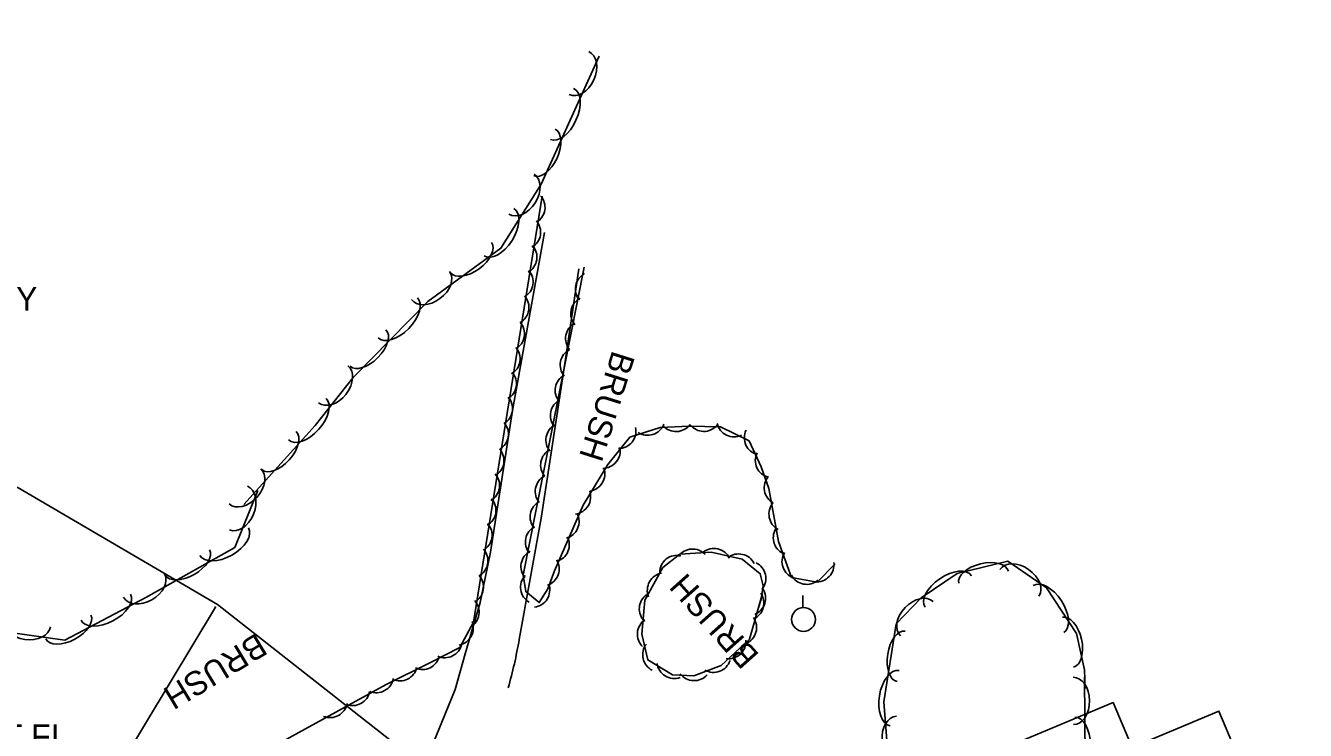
# Model space of a CAD drawing. Extents: x 954793 to 988390, y 1867850 to 1924428.
# Drawn here: x 966179.6 to 966447.8, y 1898078.6 to 1898226.2 of the extents above; entities that cross this region are included whole.
import ezdxf

# ---------------------------------------------------------------- set-up
doc = ezdxf.new("R2010")
doc.units = 0
for name, color, linetype in [('S_BUILDING', 7, 'Continuous'), ('S_DRIVEWAY', 7, 'Continuous'), ('S_FENCE_ANNOT', 7, 'Continuous'), ('S_SIDE_DRAIN_ANNOT', 7, 'Continuous'), ('S_TREE', 7, 'Continuous'), ('S_TREE_ANNOT', 7, 'Continuous'), ('S_UTILITY_POLE', 7, 'Continuous'), ('S_UTL_PT_SYM', 7, 'Continuous'), ('S_WATER_UTILITIES', 7, 'Continuous')]:
    doc.layers.add(name, color=color, linetype=linetype)

msp = doc.modelspace()

# ---------------------------------------------------------------- linework, layer by layer
at = {"layer": 'S_BUILDING'}
msp.add_lwpolyline([(966380.53, 1898073.09), (966410.84, 1898001.1), (966447.83, 1898016.67), (966441.39, 1898031.98), (966431.18, 1898027.68), (966419.99, 1898054.25), (966432.27, 1898059.42), (966433.82, 1898055.74), (966439.93, 1898058.31), (966429.69, 1898082.62), (966411.5, 1898074.97), (966407.51, 1898084.44)], close=True, dxfattribs=at)
at = {"layer": 'S_DRIVEWAY'}
for points in [[(966288.37, 1898182.82), (966281.68, 1898145.57), (966277.05, 1898115.87), (966274.87, 1898105.32), (966271.76, 1898094.59), (966269.6, 1898087.12), (966265.6, 1898077.2), (966261, 1898067.2), (966255.04, 1898058.25), (966250.33, 1898050.95)], [(966283.06, 1898097.63), (966287.63, 1898123.02), (966292.73, 1898156.32), (966295.56, 1898175.23)]]:
    msp.add_lwpolyline(points, dxfattribs=at)
msp.add_ellipse((966190.64, 1898111.58), major_axis=(48.6, 82.71), ratio=0.9703, start_param=4.974295, end_param=5.083475, dxfattribs=at)
at = {"layer": 'S_TREE'}
for points in [[(966228.3, 1898128.84), (966223.42, 1898116.9), (966204.82, 1898106.4), (966187.84, 1898097.45), (966175.86, 1898099.12), (966164.34, 1898105.51), (966160.26, 1898105.79), (966159.93, 1898097.84), (966166.23, 1898085.79), (966173.09, 1898070.33), (966172.31, 1898059.76), (966166.41, 1898050.47), (966162.96, 1898047.23), (966147.35, 1898043.44), (966139.53, 1898053.09), (966026.69, 1898192.02), (965907.53, 1898329.01), (965824.15, 1898434.06)], [(966299.81, 1898219.77), (966287.67, 1898192.97), (966279.22, 1898179.56), (966263.93, 1898168.4), (966248.25, 1898152.49), (966240.31, 1898142.44), (966225.33, 1898125.87)], [(966287.9, 1898190.48), (966273.3, 1898100.42)], [(966349.27, 1898113.47), (966345.48, 1898109.59), (966340.14, 1898110.61), (966337.42, 1898118.15), (966335.36, 1898129.21), (966333.8, 1898133.75), (966331.24, 1898139.24), (966325.25, 1898142.13), (966318.66, 1898142.26), (966312.6, 1898141.98), (966306.27, 1898139.97), (966301.65, 1898134.26), (966296.43, 1898125.73), (966290.42, 1898111.96), (966289.08, 1898108.24), (966287.25, 1898105.33), (966284.43, 1898107.63), (966283.91, 1898111.07), (966296.65, 1898175.61)], [(966334.02, 1898107.21), (966331.32, 1898097.67), (966325.4, 1898092.15), (966319.68, 1898089.99), (966315.21, 1898090.17), (966310.01, 1898093.33), (966308.78, 1898098.75), (966309.38, 1898105.86), (966313.19, 1898112.67), (966316.74, 1898115.47), (966323.26, 1898115.91), (966329.8, 1898114.41), (966333.58, 1898111.37), (966334.16, 1898108.84), (966333.8, 1898106.09), (966333.22, 1898104.21)], [(966401.53, 1898089.72), (966401.7, 1898072.63), (966403.2, 1898054.02), (966404.95, 1898039.22), (966405.66, 1898025.82), (966401.24, 1898012.82), (966394.58, 1898004.45), (966387.09, 1898003.56), (966382.82, 1898006.02), (966380.58, 1898009.12), (966373.29, 1898025.37), (966363.17, 1898056.67), (966360.41, 1898072.89), (966359.48, 1898084.55), (966362.07, 1898100.89), (966367.27, 1898106.33), (966374.83, 1898111.46), (966385.44, 1898114.04), (966393.6, 1898108.46), (966399.86, 1898098.84), (966401.55, 1898091.22), (966401.68, 1898087.37)], [(966273.49, 1898101.21), (966270.62, 1898095.96), (966264.32, 1898092.75), (966255.14, 1898088.21), (966211.6, 1898064.22), (966200.58, 1898060.35), (966189.69, 1898054.16), (966187, 1898050.56), (966179.63, 1898039.2), (966173.32, 1898034.55), (966169.39, 1898033.24), (966165.04, 1898038.87), (966161.13, 1898042.79), (966153.15, 1898051.77)]]:
    msp.add_lwpolyline(points, dxfattribs=at)
for centre, start, end in [((966298.47, 1898171.05), 118.0303, 219.6272), ((966297.51, 1898165.86), 118.0303, 219.6272), ((966296.41, 1898160.64), 118.0303, 219.6272), ((966295.28, 1898155.1), 118.0303, 219.6272), ((966294.23, 1898149.77), 118.0303, 219.6272), ((966293.23, 1898144.56), 118.0303, 219.6272), ((966328.09, 1898143.67), 193.4443, 295.0413), ((966292.28, 1898139.36), 118.0303, 219.6272), ((966303.87, 1898141.24), 270.2847, 11.8816), ((966309.98, 1898144.02), 236.7606, 338.3575), ((966315.93, 1898144.8), 221.8696, 323.4665), ((966321.75, 1898144.83), 218.0865, 319.6834), ((966333.88, 1898139.87), 154.2405, 255.8375), ((966300.57, 1898137.09), 270.2847, 11.8816), ((966291.18, 1898134.14), 118.0303, 219.6272), ((966336.18, 1898135.12), 154.2405, 255.8375), ((966297.36, 1898132.29), 277.7139, 19.3108), ((966290.05, 1898128.61), 118.0303, 219.6272), ((966338.04, 1898129.4), 139.7397, 241.3366), ((966294.39, 1898127.49), 277.7139, 19.3108), ((966288.99, 1898123.27), 118.0303, 219.6272), ((966339.04, 1898123.84), 139.7397, 241.3366), ((966291.96, 1898122.33), 285.6297, 27.2266), ((966288, 1898118.06), 118.0303, 219.6272), ((966289.92, 1898117.46), 285.6297, 27.2266), ((966339.94, 1898118.91), 148.9989, 250.5958), ((966287.05, 1898112.86), 118.0303, 219.6272), ((966319.39, 1898112.91), 43.0402, 144.6371), ((966323.86, 1898113.04), 26.3109, 127.9078), ((966287.79, 1898112.41), 289.3626, 30.9596), ((966316.14, 1898111.61), 77.4248, 179.0217), ((966329.04, 1898111.89), 26.3109, 127.9078), ((966331.11, 1898110.39), 322.004, 63.6009), ((966341.77, 1898113.93), 148.9989, 250.5958), ((966345.4, 1898113.31), 264.8588, 6.4557), ((966286.98, 1898108.53), 137.7959, 239.3928), ((966313.54, 1898107.91), 99.9527, 201.5496), ((966343.31, 1898112.79), 208.4254, 310.0223), ((966285.82, 1898107.98), 277.1431, 18.74), ((966331.05, 1898106.22), 291.9622, 33.5591), ((966311.86, 1898104.02), 124.3957, 225.9926), ((966330.69, 1898105.22), 293.4172, 35.0141), ((966269.8, 1898100.01), 280.5832, 22.1801), ((966311.45, 1898098.73), 124.3957, 225.9926), ((966329.17, 1898100.1), 293.4172, 35.0141), ((966326.93, 1898097.21), 262.1753, 3.7722), ((966267.44, 1898097.41), 246.1976, 347.7945), ((966312.57, 1898094.41), 142.0398, 243.6367), ((966262.8, 1898094.96), 245.4828, 347.0797), ((966315.54, 1898093.08), 187.8839, 289.4809), ((966323.79, 1898094.35), 239.8455, 341.4424), ((966253.09, 1898090.09), 248.0563, 349.6532), ((966258.06, 1898092.58), 245.4828, 347.0797), ((966319.72, 1898092.62), 217.0014, 318.5983), ((966248.13, 1898087.39), 248.0563, 349.6532), ((966243.42, 1898084.88), 248.0563, 349.6532)]:
    msp.add_arc(centre, 3.64, start, end, dxfattribs=at)
for centre, major_axis, ratio, start_param, end_param in [((966295.6, 1898216.24), (2.05, 4.51), 0.685311, 3.141593, 6.283185), ((966292.01, 1898207.7), (2.42, 5.35), 0.55008, 3.141593, 6.283185), ((966288.35, 1898199.62), (2.21, 4.87), 0.540699, 3.141593, 6.283185), ((966283.54, 1898190.89), (2.64, 4.19), 0.685311, 3.141593, 6.283185), ((966284.82, 1898188.13), (-3.6, 0.58), 0.994661, 2.254992, 4.028193), ((966278.83, 1898182.91), (3.13, 4.97), 0.55008, 3.141593, 6.283185), ((966283.9, 1898182.91), (-3.6, 0.58), 0.994661, 2.254992, 4.028193), ((966272.93, 1898177.6), (4.32, 3.15), 0.540699, 3.141593, 6.283185), ((966283.13, 1898177.71), (-3.6, 0.58), 0.994661, 2.254992, 4.028193), ((966264.45, 1898171.74), (4, 2.92), 0.685311, 3.141593, 6.283185), ((966282.32, 1898172.5), (-3.6, 0.58), 0.994661, 2.254992, 4.028193), ((966257.59, 1898165), (4.12, 4.18), 0.55008, 3.141593, 6.283185), ((966281.45, 1898167.15), (-3.6, 0.58), 0.994661, 2.254992, 4.028193), ((966251.37, 1898158.68), (3.75, 3.81), 0.540699, 3.141593, 6.283185), ((966280.52, 1898161.61), (-3.6, 0.58), 0.994661, 2.254992, 4.028193), ((966279.6, 1898156.39), (-3.6, 0.58), 0.994661, 2.254992, 4.028193), ((966244.08, 1898151.06), (3.07, 3.89), 0.685311, 3.141593, 6.283185), ((966278.83, 1898151.19), (-3.6, 0.58), 0.994661, 2.254992, 4.028193), ((966278.02, 1898145.98), (-3.6, 0.58), 0.994661, 2.254992, 4.028193), ((966238.63, 1898143.75), (3.94, 4.35), 0.55008, 3.141593, 6.283185), ((966277.16, 1898140.63), (-3.6, 0.58), 0.994661, 2.254992, 4.028193), ((966232.69, 1898137.17), (3.59, 3.97), 0.540699, 3.141593, 6.283185), ((966276.22, 1898135.09), (-3.6, 0.58), 0.994661, 2.254992, 4.028193), ((966225.58, 1898129.7), (3.32, 3.68), 0.685311, 3.141593, 6.283185), ((966275.3, 1898129.87), (-3.6, 0.58), 0.994661, 2.254992, 4.028193), ((966224.22, 1898125.15), (1.88, 4.59), 0.685311, 3.141593, 6.283185), ((966274.54, 1898124.67), (-3.6, 0.58), 0.994661, 2.254992, 4.028193), ((966273.73, 1898119.46), (-3.6, 0.58), 0.994661, 2.254992, 4.028193), ((966221.23, 1898118.1), (5.11, 2.89), 0.55008, 3.141593, 6.283185), ((966213.5, 1898113.74), (4.66, 2.63), 0.540699, 3.141593, 6.283185), ((966272.86, 1898114.11), (-3.6, 0.58), 0.994661, 2.254992, 4.028193), ((966380.39, 1898110.63), (-5.2, -1.26), 0.540699, 3.141593, 6.283185), ((966387.89, 1898109.48), (-4.09, 2.8), 0.685311, 3.141593, 6.283185), ((966204.4, 1898108.9), (4.31, 2.44), 0.685311, 3.141593, 6.283185), ((966271.93, 1898108.57), (-3.6, 0.58), 0.994661, 2.254992, 4.028193), ((966373, 1898107.66), (-4.86, -3.3), 0.55008, 3.141593, 6.283185), ((966393.98, 1898103.97), (-3.2, 4.92), 0.55008, 3.141593, 6.283185), ((966196.41, 1898104.36), (5.19, 2.74), 0.55008, 3.141593, 6.283185), ((966271.01, 1898103.35), (-3.6, 0.58), 0.994661, 2.254992, 4.028193), ((966366.38, 1898101.95), (-3.42, -3.58), 0.685311, 3.141593, 6.283185), ((966188.56, 1898100.22), (4.73, 2.49), 0.540699, 3.141593, 6.283185), ((966398.08, 1898097.05), (-1.16, 5.22), 0.540699, 3.141593, 6.283185), ((966179.88, 1898100.97), (4.91, -0.69), 0.685311, 3.141593, 6.283185), ((966363.14, 1898094.08), (-0.84, -5.28), 0.540699, 3.141593, 6.283185), ((966361.75, 1898085.33), (-0.92, -5.8), 0.55008, 3.141593, 6.283185), ((966399.2, 1898084.74), (-0.05, 4.96), 0.685311, 3.141593, 6.283185), ((966362.5, 1898076.63), (0.39, -4.94), 0.685311, 3.141593, 6.283185), ((966399.55, 1898075.49), (-0.06, 5.87), 0.55008, 3.141593, 6.283185)]:
    msp.add_ellipse(centre, major_axis=major_axis, ratio=ratio, start_param=start_param, end_param=end_param, dxfattribs=at)
at = {"layer": 'S_UTILITY_POLE'}
msp.add_line((966342.51, 1898104.33), (966342.51, 1898106.81), dxfattribs=at)
msp.add_circle((966342.65, 1898101.81), 2.5, dxfattribs=at)
at = {"layer": 'S_UTL_PT_SYM'}
for points in [[(966219.37, 1898104.38), (966219.37, 1898104.43), (966219.37, 1898104.38), (966219.32, 1898104.38), (966219.37, 1898104.38), (966219.37, 1898104.33), (966219.37, 1898104.38), (966219.42, 1898104.38)], [(966219.85, 1898104.9), (966219.85, 1898104.95), (966219.85, 1898104.9), (966219.8, 1898104.9), (966219.85, 1898104.9), (966219.85, 1898104.85), (966219.85, 1898104.9), (966219.9, 1898104.9)]]:
    msp.add_lwpolyline(points, dxfattribs=at)
at = {"layer": 'S_WATER_UTILITIES'}
for p, q in [((966219.85, 1898104.9), (966177.84, 1898129.51)), ((966219.37, 1898104.38), (966190.97, 1898057.26)), ((966258.84, 1898074.29), (966219.85, 1898104.9))]:
    msp.add_line(p, q, dxfattribs=at)

# ---------------------------------------------------------------- texts
at = {"layer": 'S_FENCE_ANNOT'}
msp.add_text("4' NET/1-BARB/WOOD POST CN:VERY", height=5, dxfattribs=at).set_placement((966060.8, 1898166.46))
at = {"layer": 'S_SIDE_DRAIN_ANNOT'}
msp.add_text('DI:18" TY:CMP CN:100 PERCENT FI', height=5, dxfattribs=at).set_placement((966075.11, 1898074.84))
at = {"layer": 'S_TREE_ANNOT'}
for rotation, p in [(252.4618, (966302.61, 1898158.35)), (131.7114, (966333.55, 1898094.36)), (211.1398, (966228.08, 1898099.11))]:
    msp.add_text('BRUSH', height=5, rotation=rotation, dxfattribs=at).set_placement(p)

doc.saveas('drawing.dxf')
